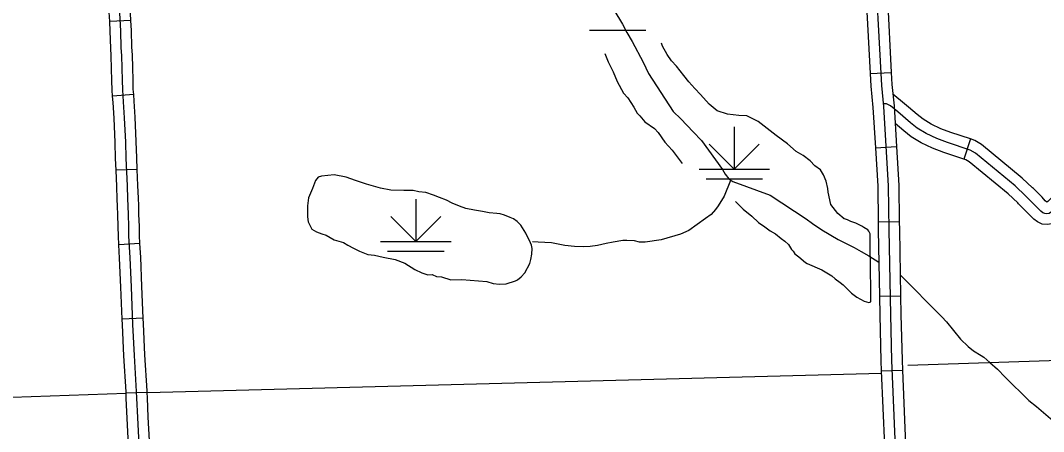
# Model space of a CAD drawing. Extents: x -117616 to 64730, y 54117 to 789866.
# Drawn here: x 62743.2 to 62888.1, y 55155.2 to 55213.5 of the extents above; entities that cross this region are included whole.
import ezdxf

# ---------------------------------------------------------------- set-up
doc = ezdxf.new("R2010")
doc.units = 0
for name, color, linetype in [('32', 7, 'Continuous'), ('35', 7, 'Continuous'), ('45', 7, 'Continuous'), ('5', 7, 'Continuous'), ('Level 32', 7, 'Continuous'), ('Level 35', 7, 'Continuous'), ('Level 44', 7, 'Continuous'), ('Level 47', 7, 'Continuous'), ('Level 5', 7, 'Continuous')]:
    doc.layers.add(name, color=color, linetype=linetype)

msp = doc.modelspace()

# ---------------------------------------------------------------- linework, layer by layer
at = {"layer": '32'}
for p, q in [((62863.52, 55205.93), (62866.52, 55206.09)), ((62864.26, 55195.39), (62867.26, 55195.57)), ((62864.65, 55184.91), (62867.65, 55184.94)), ((62864.84, 55174.34), (62867.84, 55174.4)), ((62865.1, 55163.75), (62868.1, 55163.88))]:
    msp.add_line(p, q, dxfattribs=at)
for points in [[(62859.85, 55314.94), (62860.52, 55300.67), (62861.35, 55283.95), (62862.18, 55268.06), (62862.55, 55261.2), (62863, 55248.24), (62863.49, 55237.01), (62864.06, 55224.14), (62865.11, 55204.25), (62865.41, 55201.23), (62866.09, 55190.01), (62866.17, 55183.76), (62866.39, 55171.7), (62866.54, 55165.23), (62867.77, 55136.15)], [(62862.96, 55216.47), (62863.52, 55205.93)], [(62865.96, 55216.63), (62866.52, 55206.09)], [(62863.52, 55205.93), (62863.62, 55204.13), (62863.92, 55201.11), (62864.26, 55195.39)], [(62866.52, 55206.09), (62866.61, 55204.36), (62866.91, 55201.35), (62867.26, 55195.57)], [(62867.26, 55195.57), (62867.59, 55190.06), (62867.65, 55184.94)], [(62864.26, 55195.39), (62864.59, 55189.96), (62864.65, 55184.91)], [(62864.65, 55184.91), (62864.67, 55183.73), (62864.84, 55174.34)], [(62867.65, 55184.94), (62867.67, 55183.78), (62867.84, 55174.4)], [(62864.84, 55174.34), (62864.89, 55171.67), (62865.04, 55165.18), (62865.1, 55163.75)], [(62867.84, 55174.4), (62867.89, 55171.74), (62868.04, 55165.27), (62868.1, 55163.88)], [(62865.1, 55163.75), (62865.55, 55153.2)], [(62868.1, 55163.88), (62868.55, 55153.32)]]:
    msp.add_lwpolyline(points, dxfattribs=at)
at = {"layer": '35'}
msp.add_lwpolyline([(62867.79, 55177.37), (62873.68, 55171.4), (62874.34, 55170.71), (62875.35, 55169.48), (62876.33, 55168.26), (62877.43, 55167.2), (62878.17, 55166.6), (62879.26, 55165.96), (62879.61, 55165.71), (62880.5, 55164.93), (62881.55, 55164.02), (62882.64, 55162.88), (62885.98, 55159.58), (62887.07, 55158.69), (62889.09, 55157.01), (62891.68, 55155.21)], dxfattribs=at)
at = {"layer": '45'}
msp.add_line((62877.73, 55196.65), (62876.78, 55193.8), dxfattribs=at)
for points in [[(62868.97, 55201.16), (62868.41, 55201.64), (62866.74, 55203.01)], [(62893.34, 55190.23), (62889.63, 55186.6), (62888.89, 55186.1), (62888.57, 55186.04), (62888.26, 55186.06), (62888, 55186.17), (62887.7, 55186.41), (62887.27, 55186.83), (62886.8, 55187.33), (62885.6, 55188.52), (62884.07, 55189.98), (62878.43, 55194.64), (62877.7, 55195.08), (62874.46, 55196.15), (62872.95, 55196.7), (62871.47, 55197.43), (62870.18, 55198.2), (62869.23, 55198.94), (62867.44, 55200.5), (62866.42, 55201.33), (62865.85, 55201.62), (62865.36, 55201.64)], [(62877.73, 55196.65), (62874.95, 55197.57), (62873.54, 55198.08), (62872.19, 55198.74), (62871.03, 55199.44), (62870.19, 55200.1), (62868.97, 55201.16)], [(62876.78, 55193.8), (62873.97, 55194.73), (62872.36, 55195.32), (62870.75, 55196.11), (62869.33, 55196.96), (62868.28, 55197.78), (62867.06, 55198.84)], [(62886.5, 55189.74), (62885.06, 55191.1), (62879.3, 55195.86), (62878.33, 55196.45), (62877.73, 55196.65)], [(62884.43, 55187.57), (62883.07, 55188.86), (62877.55, 55193.41), (62877.06, 55193.71), (62876.78, 55193.8)], [(62892.29, 55191.3), (62888.68, 55187.77), (62888.55, 55187.68), (62888.34, 55187.88), (62887.88, 55188.38), (62886.65, 55189.6), (62886.5, 55189.74)], [(62894.39, 55189.16), (62890.59, 55185.44), (62889.46, 55184.67), (62888.66, 55184.54), (62887.9, 55184.57), (62887.21, 55184.88), (62886.7, 55185.28), (62886.19, 55185.78), (62885.72, 55186.29), (62884.56, 55187.45), (62884.43, 55187.57)]]:
    msp.add_lwpolyline(points, dxfattribs=at)
at = {"layer": '5'}
msp.add_lwpolyline([(62933.25, 55166.67), (62868.88, 55164.53)], dxfattribs=at)
at = {"layer": 'Level 32'}
for p, q in [((62758.81, 55213.45), (62755.81, 55213.29)), ((62863.52, 55205.93), (62866.52, 55206.09)), ((62759.2, 55202.94), (62756.21, 55202.71)), ((62864.26, 55195.39), (62867.26, 55195.57)), ((62759.7, 55192.34), (62756.7, 55192.21)), ((62864.65, 55184.91), (62867.65, 55184.94)), ((62760.09, 55181.81), (62757.09, 55181.64)), ((62864.84, 55174.34), (62867.84, 55174.4)), ((62760.56, 55171.24), (62757.57, 55171.11)), ((62865.1, 55163.75), (62868.1, 55163.88)), ((62761.13, 55160.68), (62758.13, 55160.59))]:
    msp.add_line(p, q, dxfattribs=at)
for points in [[(62859.85, 55314.94), (62860.52, 55300.67), (62861.35, 55283.95), (62862.18, 55268.06), (62862.55, 55261.2), (62863, 55248.24), (62863.49, 55237.01), (62864.06, 55224.14), (62865.11, 55204.25), (62865.41, 55201.23), (62866.09, 55190.01), (62866.17, 55183.76), (62866.39, 55171.7), (62866.54, 55165.23), (62867.77, 55136.15)], [(62755.81, 55213.29), (62755.7, 55215.29), (62755.58, 55217.59), (62755.46, 55220.24), (62755.38, 55221.81), (62755.33, 55223.34), (62755.29, 55223.8)], [(62758.81, 55213.45), (62758.7, 55215.44), (62758.58, 55217.74), (62758.45, 55220.38), (62758.38, 55221.93), (62758.33, 55223.51), (62758.28, 55224.05)], [(62862.96, 55216.47), (62863.52, 55205.93)], [(62865.96, 55216.63), (62866.52, 55206.09)], [(62760.12, 55150.48), (62759.77, 55157.14), (62759.65, 55159.88), (62759.62, 55160.84), (62759.3, 55165.95), (62759.1, 55170.35), (62758.87, 55175.67), (62758.69, 55179.8), (62758.53, 55182.92), (62758.5, 55184.27), (62758.45, 55185.91), (62758.42, 55187.18), (62758.38, 55188.17), (62758.3, 55189.99), (62758.13, 55193.91), (62758.07, 55196.21), (62757.9, 55199.66), (62757.77, 55201.92), (62757.64, 55203.62), (62757.62, 55204.99), (62757.57, 55206.68), (62757.51, 55208.49), (62757.44, 55209.58), (62757.38, 55211.99), (62757.2, 55215.36)], [(62756.21, 55202.71), (62756.14, 55203.56), (62756.12, 55204.96), (62756.07, 55206.63), (62756.01, 55208.42), (62755.94, 55209.51), (62755.88, 55211.93), (62755.81, 55213.29)], [(62759.2, 55202.94), (62759.14, 55203.69), (62759.12, 55205.03), (62759.07, 55206.72), (62759.01, 55208.57), (62758.94, 55209.65), (62758.88, 55212.05), (62758.81, 55213.45)], [(62863.52, 55205.93), (62863.62, 55204.13), (62863.92, 55201.11), (62864.26, 55195.39)], [(62866.52, 55206.09), (62866.61, 55204.36), (62866.91, 55201.35), (62867.26, 55195.57)], [(62756.7, 55192.21), (62756.63, 55193.86), (62756.57, 55196.16), (62756.41, 55199.58), (62756.28, 55201.82), (62756.21, 55202.71)], [(62759.7, 55192.34), (62759.63, 55193.96), (62759.57, 55196.27), (62759.4, 55199.74), (62759.27, 55202.02), (62759.2, 55202.94)], [(62867.26, 55195.57), (62867.59, 55190.06), (62867.65, 55184.94)], [(62864.26, 55195.39), (62864.59, 55189.96), (62864.65, 55184.91)], [(62757.09, 55181.64), (62757.03, 55182.86), (62757, 55184.23), (62756.96, 55185.87), (62756.92, 55187.12), (62756.88, 55188.1), (62756.8, 55189.93), (62756.7, 55192.21)], [(62760.09, 55181.81), (62760.03, 55182.97), (62760, 55184.3), (62759.95, 55185.95), (62759.92, 55187.23), (62759.88, 55188.23), (62759.8, 55190.06), (62759.7, 55192.34)], [(62864.65, 55184.91), (62864.67, 55183.73), (62864.84, 55174.34)], [(62867.65, 55184.94), (62867.67, 55183.78), (62867.84, 55174.4)], [(62757.57, 55171.11), (62757.37, 55175.61), (62757.2, 55179.73), (62757.09, 55181.64)], [(62760.56, 55171.24), (62760.37, 55175.73), (62760.19, 55179.87), (62760.09, 55181.81)], [(62864.84, 55174.34), (62864.89, 55171.67), (62865.04, 55165.18), (62865.1, 55163.75)], [(62867.84, 55174.4), (62867.89, 55171.74), (62868.04, 55165.27), (62868.1, 55163.88)], [(62758.13, 55160.59), (62758.13, 55160.77), (62757.81, 55165.87), (62757.6, 55170.28), (62757.57, 55171.11)], [(62761.13, 55160.68), (62761.12, 55160.91), (62760.8, 55166.04), (62760.6, 55170.41), (62760.56, 55171.24)], [(62865.1, 55163.75), (62865.55, 55153.2)], [(62868.1, 55163.88), (62868.55, 55153.32)], [(62761.64, 55150.17), (62761.62, 55150.56), (62761.27, 55157.21), (62761.15, 55159.93), (62761.13, 55160.68)], [(62758.64, 55149.99), (62758.62, 55150.4), (62758.27, 55157.07), (62758.15, 55159.82), (62758.13, 55160.59)]]:
    msp.add_lwpolyline(points, dxfattribs=at)
at = {"layer": 'Level 35'}
for points in [[(62826.15, 55216.81), (62828.45, 55212.91), (62829.04, 55211.76), (62829.81, 55210.49), (62831.36, 55207.52), (62832.12, 55205.93)], [(62832.12, 55205.93), (62835.63, 55200.56), (62836.72, 55199.5), (62838.44, 55197.67), (62839.64, 55196.41), (62842.59, 55192.3), (62842.98, 55191.66), (62843.49, 55191), (62844.05, 55190.63), (62849.37, 55188.69), (62854.46, 55185.31), (62855.37, 55184.64), (62856.7, 55183.78), (62859, 55182.41), (62860.3, 55181.74), (62861.26, 55181.24), (62862.27, 55180.67), (62863.36, 55180.06), (62864.75, 55179.17)], [(62843.73, 55190.75), (62842.86, 55188.54), (62841.99, 55187.15), (62841.6, 55186.63), (62840.99, 55185.95), (62840.2, 55185.39), (62837.83, 55183.68), (62836.65, 55183.14), (62833.94, 55182.32), (62831.65, 55182.02), (62830.85, 55182), (62830.12, 55182.21), (62829.06, 55182.27), (62828.48, 55182.26), (62827.11, 55181.99), (62826.12, 55181.82), (62824.92, 55181.56), (62823.85, 55181.38), (62822.95, 55181.36), (62821.65, 55181.39), (62820.28, 55181.56), (62818.38, 55181.91), (62816.48, 55181.99), (62815.67, 55182.06)]]:
    msp.add_lwpolyline(points, dxfattribs=at)
at = {"layer": 'Level 44'}
for p, q in [((62823.77, 55212.1), (62831.77, 55212.1)), ((62844.28, 55198.37), (62844.28, 55192.37)), ((62844.28, 55192.37), (62840.74, 55195.91)), ((62844.28, 55192.37), (62847.81, 55195.91)), ((62839.28, 55192.37), (62849.28, 55192.37)), ((62840.28, 55191.01), (62848.28, 55191.01)), ((62799.17, 55188.09), (62799.17, 55182.09)), ((62799.17, 55182.09), (62795.63, 55185.63)), ((62799.17, 55182.09), (62802.7, 55185.63)), ((62794.17, 55182.09), (62804.17, 55182.09)), ((62795.17, 55180.73), (62803.17, 55180.73))]:
    msp.add_line(p, q, dxfattribs=at)
at = {"layer": 'Level 47'}
for points in [[(62859.82, 55185.3), (62858.94, 55186.09), (62857.94, 55187.36), (62857.58, 55189.09), (62857.52, 55189.6), (62857.31, 55190.66), (62856.93, 55191.55), (62856.51, 55192.26), (62855.68, 55192.84), (62855.03, 55193.53), (62854.02, 55194.29), (62853.03, 55194.87), (62851.82, 55195.94), (62850.22, 55197.16), (62847.65, 55199.11), (62846.04, 55199.91), (62844.9, 55199.99), (62843.34, 55200.16), (62841.84, 55200.66), (62840.72, 55201.57), (62839.49, 55202.97), (62838.7, 55203.81), (62837.84, 55204.75), (62837.15, 55205.64), (62836.11, 55206.96), (62835.39, 55207.74), (62834.78, 55208.64), (62834.12, 55209.79), (62833.95, 55210.25)], [(62825.96, 55208.79), (62826.43, 55207.57), (62827.13, 55206.18), (62827.7, 55204.79), (62828.59, 55203.13), (62829.21, 55202.47), (62830.06, 55201.16), (62830.53, 55200.32), (62830.91, 55199.91), (62831.6, 55199.08), (62832.99, 55198.13), (62833.49, 55197.58), (62834.42, 55196.18), (62835.48, 55195.04), (62836.19, 55194.13), (62836.91, 55193.18)], [(62814.76, 55183.27), (62814.02, 55184.41), (62813.54, 55184.95), (62813, 55185.33), (62812.53, 55185.5), (62811.75, 55185.82), (62811.1, 55186.01), (62810.64, 55186.07), (62809.56, 55186.19), (62808.63, 55186.37), (62807.46, 55186.53), (62806.23, 55186.79), (62805.33, 55187.12), (62804.31, 55187.55), (62803.49, 55187.95), (62802.51, 55188.37), (62801.65, 55188.7), (62800.59, 55189.05), (62799.61, 55189.14), (62798.81, 55189.33), (62798.15, 55189.34), (62797.49, 55189.33), (62795.63, 55189.39), (62794.17, 55189.67), (62792.2, 55190.23), (62790.62, 55190.77), (62789.28, 55191.24), (62787.59, 55191.58), (62785.8, 55191.39), (62785.34, 55191.24), (62784.95, 55190.74), (62784.53, 55189.62), (62783.98, 55188.29), (62783.84, 55187.17), (62783.8, 55186.44), (62783.82, 55185.61), (62783.91, 55184.89), (62784.15, 55184.44), (62784.44, 55183.87), (62785.09, 55183.46), (62785.84, 55183.2), (62786.48, 55182.99), (62787.58, 55182.33), (62788.93, 55181.95), (62789.53, 55181.6), (62790.33, 55181.15), (62791.17, 55180.75), (62792.37, 55180.27), (62793.33, 55180.16), (62794.56, 55179.88), (62796.25, 55179.54), (62797.6, 55179.03), (62799.01, 55178.13), (62800.02, 55177.68), (62800.86, 55177.4), (62801.46, 55177.42), (62802.08, 55177.14), (62802.78, 55177.08), (62804.13, 55176.69), (62805.7, 55176.74), (62806.88, 55176.62), (62809.24, 55176.45), (62810.14, 55176.17), (62811.04, 55176.05), (62811.94, 55176.11), (62813.28, 55176.52), (62813.56, 55176.66), (62814.1, 55177.09), (62814.59, 55177.67), (62815.3, 55178.99), (62815.45, 55179.56), (62815.59, 55180.3), (62815.65, 55181.1), (62815.53, 55181.58), (62815.39, 55181.93), (62814.76, 55183.27)], [(62844.46, 55187.8), (62844.9, 55187.32), (62845.53, 55186.69), (62846.74, 55185.7), (62847.7, 55184.78), (62848.61, 55184.18), (62849.34, 55183.63), (62850.1, 55183.18), (62850.94, 55182.54), (62851.43, 55182.15)], [(62854.36, 55179.14), (62854.61, 55179.01), (62856.7, 55178.07), (62858.11, 55177.25), (62858.59, 55176.82), (62859.29, 55176.31), (62859.69, 55175.95), (62860.18, 55175.5), (62860.9, 55174.77), (62861.66, 55174.23), (62862.66, 55173.65), (62863.33, 55173.47), (62863.6, 55173.53), (62863.64, 55176.51), (62863.57, 55176.92), (62863.52, 55183.21), (62863.34, 55183.56), (62863.19, 55183.76), (62862.65, 55184.09), (62862.33, 55184.27), (62861.5, 55184.72), (62860.77, 55184.95), (62860.33, 55185.2), (62859.76, 55185.38)], [(62851.43, 55182.15), (62851.97, 55181.69), (62852.37, 55180.99), (62852.6, 55180.73), (62852.86, 55180.38), (62853.4, 55179.93), (62854.36, 55179.14)]]:
    msp.add_lwpolyline(points, dxfattribs=at)
at = {"layer": 'Level 5'}
for points in [[(62761.14, 55160.71), (62865.12, 55163.42)], [(62704.26, 55158.73), (62758.13, 55160.62)]]:
    msp.add_lwpolyline(points, dxfattribs=at)

doc.saveas('drawing.dxf')
